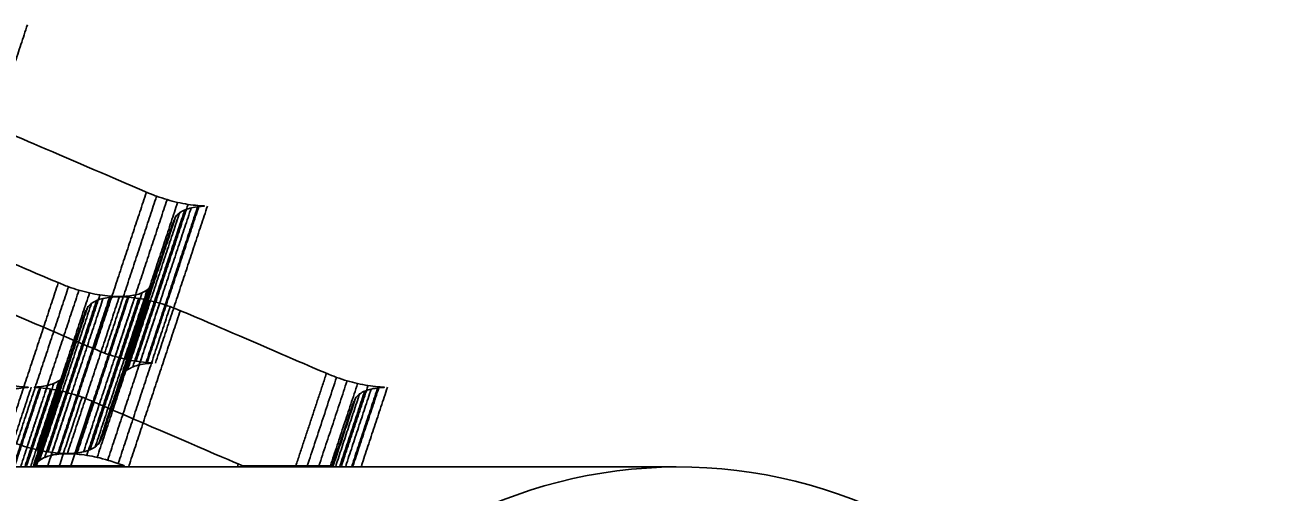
# Model space of a CAD drawing. Extents: x 638850 to 644908, y 297188 to 298900.
# Drawn here: x 643616.8 to 643671.7, y 298520.6 to 298541.2 of the extents above; entities that cross this region are included whole.
import ezdxf

# ---------------------------------------------------------------- set-up
doc = ezdxf.new("R2010")
doc.units = 0
doc.layers.add('12', color=7, linetype='Continuous')
doc.layers.add('5', color=7, linetype='Continuous')

msp = doc.modelspace()

# ---------------------------------------------------------------- linework, layer by layer
at = {"layer": '12'}
for points in [[(643617.23, 298521.759), (643621.2, 298521.759)], [(643626.421, 298521.759), (643630.362, 298521.759)]]:
    msp.add_lwpolyline(points, dxfattribs=at)
for points, degree in [([(643616.915, 298541.229), (643614.62, 298534.301)], 1), ([(643622.458, 298529.837), (643623.378, 298532.618), (643623.473, 298532.797), (643623.638, 298532.948), (643623.864, 298533.067), (643624.148, 298533.156), (643624.483, 298533.21), (643624.863, 298533.229), (643624.448, 298533.245), (643624.005, 298533.299), (643623.546, 298533.388), (643623.079, 298533.509), (643622.617, 298533.661), (643622.166, 298533.836), (643615.721, 298536.617), (643615.27, 298536.795), (643614.809, 298536.947), (643614.342, 298537.068), (643613.883, 298537.157), (643613.44, 298537.208), (643613.024, 298537.227), (643612.646, 298537.208), (643612.308, 298537.157), (643612.025, 298537.068), (643611.798, 298536.947), (643611.636, 298536.795), (643611.539, 298536.617), (643610.621, 298533.836), (643610.524, 298533.661), (643610.359, 298533.509), (643610.135, 298533.388), (643609.849, 298533.299), (643609.514, 298533.245), (643609.136, 298533.229), (643609.549, 298533.21), (643609.992, 298533.156), (643610.451, 298533.067), (643610.918, 298532.948), (643611.38, 298532.797), (643611.831, 298532.618), (643618.275, 298529.837), (643618.726, 298529.659), (643619.188, 298529.508), (643619.655, 298529.389), (643620.114, 298529.3), (643620.557, 298529.246), (643620.973, 298529.227), (643621.351, 298529.246), (643621.688, 298529.3), (643621.972, 298529.389), (643622.199, 298529.508), (643622.361, 298529.659), (643622.458, 298529.837)], 3), ([(643622.166, 298533.836), (643619.871, 298526.908)], 1), ([(643622.617, 298533.661), (643620.322, 298526.732)], 1), ([(643623.079, 298533.509), (643620.784, 298526.581)], 1), ([(643623.546, 298533.388), (643621.251, 298526.46)], 1), ([(643623.638, 298532.948), (643621.343, 298526.02)], 1), ([(643623.864, 298533.067), (643621.569, 298526.138)], 1), ([(643624.005, 298533.299), (643621.71, 298526.371)], 1), ([(643624.148, 298533.156), (643621.853, 298526.228)], 1), ([(643624.448, 298533.245), (643622.153, 298526.317)], 1), ([(643624.483, 298533.21), (643622.188, 298526.282)], 1), ([(643624.863, 298533.229), (643622.568, 298526.3)], 1), ([(643623.378, 298532.618), (643621.083, 298525.69)], 1), ([(643623.473, 298532.797), (643621.181, 298525.868)], 1), ([(643620.163, 298522.909), (643621.083, 298525.69), (643621.181, 298525.868), (643621.343, 298526.02), (643621.569, 298526.138), (643621.853, 298526.228), (643622.188, 298526.282), (643622.568, 298526.3), (643622.153, 298526.317), (643621.71, 298526.371), (643621.251, 298526.46), (643620.784, 298526.581), (643620.322, 298526.732), (643619.871, 298526.908), (643613.426, 298529.689), (643612.975, 298529.867), (643612.514, 298530.018), (643612.047, 298530.14), (643611.588, 298530.229), (643611.145, 298530.28), (643610.732, 298530.299), (643610.351, 298530.28), (643610.016, 298530.229), (643609.73, 298530.14), (643609.506, 298530.018), (643609.341, 298529.867), (643609.247, 298529.689), (643608.326, 298526.908), (643608.229, 298526.732), (643608.067, 298526.581), (643607.84, 298526.46), (643607.556, 298526.371), (643607.219, 298526.317), (643606.841, 298526.3), (643607.257, 298526.282), (643607.7, 298526.228), (643608.159, 298526.138), (643608.623, 298526.02), (643609.087, 298525.868), (643609.536, 298525.69), (643615.983, 298522.909), (643616.431, 298522.731), (643616.896, 298522.58), (643617.36, 298522.461), (643617.819, 298522.372), (643618.262, 298522.318), (643618.678, 298522.299), (643619.058, 298522.318), (643619.393, 298522.372), (643619.677, 298522.461), (643619.904, 298522.58), (643620.066, 298522.731), (643620.163, 298522.909)], 3), ([(643618.275, 298529.837), (643615.983, 298522.909)], 1), ([(643618.726, 298529.659), (643616.431, 298522.731)], 1), ([(643622.361, 298529.659), (643620.066, 298522.731)], 1), ([(643622.458, 298529.837), (643620.163, 298522.909)], 1), ([(643614.635, 298521.759), (643614.676, 298521.837), (643615.597, 298524.618), (643615.694, 298524.797), (643615.856, 298524.948), (643616.083, 298525.067), (643616.367, 298525.156), (643616.701, 298525.21), (643617.082, 298525.229), (643616.666, 298525.245), (643616.223, 298525.299), (643615.764, 298525.388), (643615.3, 298525.509), (643614.836, 298525.661), (643614.387, 298525.836), (643607.94, 298528.62), (643607.492, 298528.795), (643607.027, 298528.946), (643606.563, 298529.068), (643606.104, 298529.157), (643605.661, 298529.211), (643605.245, 298529.227), (643604.865, 298529.211), (643604.53, 298529.157), (643604.246, 298529.068), (643604.019, 298528.946), (643603.857, 298528.795), (643603.76, 298528.62), (643602.84, 298525.836), (643602.742, 298525.661), (643602.58, 298525.509), (643602.354, 298525.388), (643602.07, 298525.299), (643601.735, 298525.245), (643601.355, 298525.229), (643601.77, 298525.21), (643602.213, 298525.156), (643602.672, 298525.067), (643603.139, 298524.948), (643603.601, 298524.797), (643604.049, 298524.618), (643610.497, 298521.837), (643610.694, 298521.759)], 3), ([(643619.188, 298529.508), (643616.896, 298522.58)], 1), ([(643630.362, 298521.759), (643630.404, 298521.837), (643631.325, 298524.618), (643631.422, 298524.797), (643631.584, 298524.948), (643631.811, 298525.067), (643632.094, 298525.156), (643632.432, 298525.21), (643632.81, 298525.229), (643632.394, 298525.245), (643631.951, 298525.299), (643631.492, 298525.388), (643631.028, 298525.509), (643630.563, 298525.661), (643630.115, 298525.836), (643623.667, 298528.62), (643623.219, 298528.795), (643622.755, 298528.946), (643622.29, 298529.068), (643621.831, 298529.157), (643621.389, 298529.211), (643620.973, 298529.227), (643620.592, 298529.211), (643620.257, 298529.157), (643619.974, 298529.068), (643619.747, 298528.946), (643619.585, 298528.795), (643619.488, 298528.62), (643618.567, 298525.836), (643618.47, 298525.661), (643618.308, 298525.509), (643618.081, 298525.388), (643617.798, 298525.299), (643617.463, 298525.245), (643617.082, 298525.229), (643617.498, 298525.21), (643617.941, 298525.156), (643618.4, 298525.067), (643618.867, 298524.948), (643619.328, 298524.797), (643619.777, 298524.618), (643626.224, 298521.837), (643626.421, 298521.759)], 3), ([(643619.655, 298529.389), (643617.36, 298522.461)], 1), ([(643619.974, 298529.068), (643617.679, 298522.14)], 1), ([(643620.114, 298529.3), (643617.819, 298522.372)], 1), ([(643620.257, 298529.157), (643617.962, 298522.229)], 1), ([(643620.557, 298529.246), (643618.262, 298522.318)], 1), ([(643620.592, 298529.211), (643618.297, 298522.283)], 1), ([(643620.973, 298529.227), (643618.678, 298522.299)], 1), ([(643620.973, 298529.227), (643618.678, 298522.299)], 1), ([(643621.351, 298529.246), (643619.058, 298522.318)], 1), ([(643621.389, 298529.211), (643619.094, 298522.283)], 1), ([(643621.688, 298529.3), (643619.393, 298522.372)], 1), ([(643621.831, 298529.157), (643619.536, 298522.229)], 1), ([(643621.972, 298529.389), (643619.677, 298522.461)], 1), ([(643622.199, 298529.508), (643619.904, 298522.58)], 1), ([(643622.29, 298529.068), (643619.995, 298522.14)], 1), ([(643619.488, 298528.62), (643617.215, 298521.759)], 1), ([(643619.585, 298528.795), (643617.29, 298521.867)], 1), ([(643619.747, 298528.946), (643617.452, 298522.018)], 1), ([(643622.755, 298528.946), (643620.462, 298522.018)], 1), ([(643623.219, 298528.795), (643620.924, 298521.867)], 1), ([(643623.667, 298528.62), (643621.395, 298521.759)], 1), ([(643618.567, 298525.836), (643617.217, 298521.759)], 1), ([(643630.115, 298525.836), (643628.764, 298521.759)], 1), ([(643617.082, 298525.229), (643615.933, 298521.759)], 1), ([(643617.082, 298525.229), (643615.933, 298521.759)], 1), ([(643617.463, 298525.245), (643616.308, 298521.759)], 1), ([(643617.498, 298525.21), (643616.355, 298521.759)], 1), ([(643617.798, 298525.299), (643616.625, 298521.759)], 1), ([(643618.081, 298525.388), (643616.879, 298521.759)], 1), ([(643618.308, 298525.509), (643617.066, 298521.759)], 1), ([(643618.47, 298525.661), (643617.179, 298521.759)], 1), ([(643630.563, 298525.661), (643629.271, 298521.759)], 1), ([(643631.028, 298525.509), (643629.785, 298521.759)], 1), ([(643631.492, 298525.388), (643630.291, 298521.759)], 1), ([(643631.951, 298525.299), (643630.78, 298521.759)], 1), ([(643632.394, 298525.245), (643631.241, 298521.759)], 1), ([(643632.432, 298525.21), (643631.289, 298521.759)], 1), ([(643632.81, 298525.229), (643631.66, 298521.759)], 1), ([(643617.941, 298525.156), (643616.816, 298521.759)], 1), ([(643618.4, 298525.067), (643617.304, 298521.759)], 1), ([(643618.867, 298524.948), (643617.811, 298521.759)], 1), ([(643619.328, 298524.797), (643618.322, 298521.759)], 1), ([(643631.422, 298524.797), (643630.416, 298521.759)], 1), ([(643631.584, 298524.948), (643630.529, 298521.759)], 1), ([(643631.811, 298525.067), (643630.715, 298521.759)], 1), ([(643632.094, 298525.156), (643630.97, 298521.759)], 1), ([(643619.777, 298524.618), (643618.831, 298521.759)], 1), ([(643631.325, 298524.618), (643630.377, 298521.759)], 1), ([(643621.2, 298521.759), (643620.924, 298521.867), (643620.462, 298522.018), (643619.995, 298522.14), (643619.536, 298522.229), (643619.094, 298522.283), (643618.678, 298522.299), (643618.297, 298522.283), (643617.962, 298522.229), (643617.679, 298522.14), (643617.452, 298522.018), (643617.29, 298521.867), (643617.23, 298521.759)], 3), ([(643626.224, 298521.837), (643626.198, 298521.759)], 1), ([(643630.404, 298521.837), (643630.378, 298521.759)], 1)]:
    msp.add_open_spline(points, degree=degree, dxfattribs=at)
at = {"layer": '5'}
msp.add_ellipse((643645.706, 298489.806), major_axis=(-0.126, 31.904), ratio=0.812362, dxfattribs=at)
msp.add_open_spline([(643645.541, 298521.71), (643538.623, 298521.71)], degree=1, dxfattribs=at)

doc.saveas('drawing.dxf')
